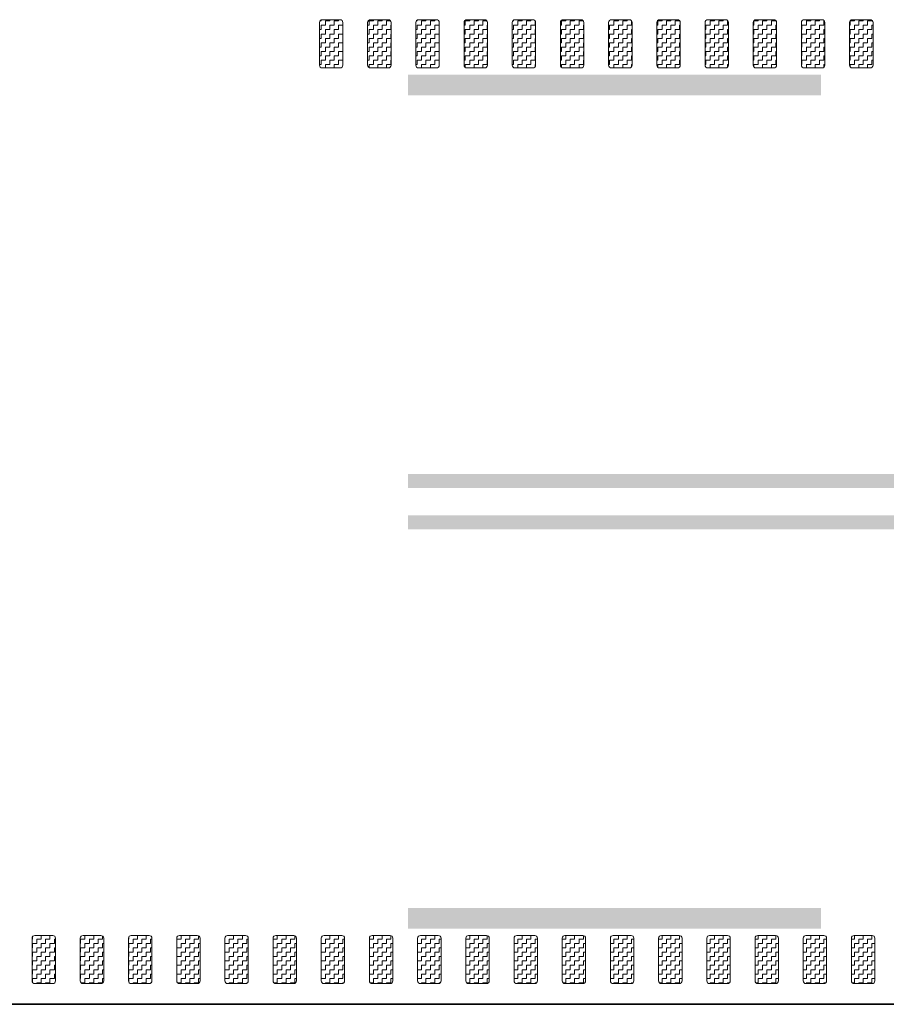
# Model space of a CAD drawing. Header units: metres. Extents: x -699 to 2316, y -1199 to 781.
# Tile 453 of 593: x 966.15 to 972.45, y -289.81 to -282.66. Entities that reach past the tile are written whole.
import ezdxf

# ---------------------------------------------------------------- set-up
doc = ezdxf.new("R2010")
doc.units = ezdxf.units.M
doc.linetypes.add('VW-3-3_STREEP', pattern=[6, 3, -3])
doc.linetypes.add('VW-9-3_STREEP', pattern=[12, 9, -3])
for name, color, linetype, lineweight in [('N-WA-VW-MARKERING_DYNAMISCH-G', 7, 'Continuous', 35), ('N-WE-VH-KANTVERHARDING-G', 210, 'Continuous', 35), ('N-WE-VW-MARKERING_LANGS_STREEP_33-G', 7, 'VW-3-3_STREEP', 13), ('N-WE-VW-MARKERING_LANGS_STREEP_93-G', 7, 'VW-9-3_STREEP', 13)]:
    doc.layers.add(name, color=color, linetype=linetype, lineweight=lineweight)
pattern_1 = [(180, (0, 0), (-0.03175, -0.03175), [0.03175, -0.03175]), (270, (-0.03175, 0), (0.03175, -0.03175), [0.03175, -0.03175])]

msp = doc.modelspace()

# ---------------------------------------------------------------- hatches: boundary and pattern name
at = {"layer": 'N-WA-VW-MARKERING_DYNAMISCH-G', "lineweight": 9}
h = msp.add_hatch(dxfattribs=at)
h.set_pattern_fill('ZIGZAG', color=8, scale=0.01, angle=180, style=0)
h.set_pattern_definition(pattern_1)
edge = h.paths.add_edge_path()
edge.add_line((968.3518, -282.6615), (968.4818, -282.6615))
edge.add_arc((968.4818, -282.6815), 0.02, 0, 90, ccw=False)
edge.add_line((968.5018, -282.6815), (968.5018, -282.9915))
edge.add_arc((968.4818, -282.9915), 0.02, 270, 360, ccw=False)
edge.add_line((968.4818, -283.0115), (968.3518, -283.0115))
edge.add_arc((968.3518, -282.9915), 0.02, 180, 270, ccw=False)
edge.add_line((968.3318, -282.9915), (968.3318, -282.6815))
edge.add_arc((968.3518, -282.6815), 0.02, 90, 180, ccw=False)
h = msp.add_hatch(dxfattribs=at)
h.set_pattern_fill('ZIGZAG', color=8, scale=0.01, angle=180, style=0)
h.set_pattern_definition(pattern_1)
edge = h.paths.add_edge_path()
edge.add_line((968.7018, -282.6615), (968.8318, -282.6615))
edge.add_arc((968.8318, -282.6815), 0.02, 0, 90, ccw=False)
edge.add_line((968.8518, -282.6815), (968.8518, -282.9915))
edge.add_arc((968.8318, -282.9915), 0.02, 270, 360, ccw=False)
edge.add_line((968.8318, -283.0115), (968.7018, -283.0115))
edge.add_arc((968.7018, -282.9915), 0.02, 180, 270, ccw=False)
edge.add_line((968.6818, -282.9915), (968.6818, -282.6815))
edge.add_arc((968.7018, -282.6815), 0.02, 90, 180, ccw=False)
h = msp.add_hatch(dxfattribs=at)
h.set_pattern_fill('ZIGZAG', color=8, scale=0.01, angle=180, style=0)
h.set_pattern_definition(pattern_1)
edge = h.paths.add_edge_path()
edge.add_line((969.0518, -282.6615), (969.1818, -282.6615))
edge.add_arc((969.1818, -282.6815), 0.02, 0, 90, ccw=False)
edge.add_line((969.2018, -282.6815), (969.2018, -282.9915))
edge.add_arc((969.1818, -282.9915), 0.02, 270, 360, ccw=False)
edge.add_line((969.1818, -283.0115), (969.0518, -283.0115))
edge.add_arc((969.0518, -282.9915), 0.02, 180, 270, ccw=False)
edge.add_line((969.0318, -282.9915), (969.0318, -282.6815))
edge.add_arc((969.0518, -282.6815), 0.02, 90, 180, ccw=False)
h = msp.add_hatch(dxfattribs=at)
h.set_pattern_fill('ZIGZAG', color=8, scale=0.01, angle=180, style=0)
h.set_pattern_definition(pattern_1)
edge = h.paths.add_edge_path()
edge.add_line((969.4018, -282.6615), (969.5318, -282.6615))
edge.add_arc((969.5318, -282.6815), 0.02, 0, 90, ccw=False)
edge.add_line((969.5518, -282.6815), (969.5518, -282.9915))
edge.add_arc((969.5318, -282.9915), 0.02, 270, 360, ccw=False)
edge.add_line((969.5318, -283.0115), (969.4018, -283.0115))
edge.add_arc((969.4018, -282.9915), 0.02, 180, 270, ccw=False)
edge.add_line((969.3818, -282.9915), (969.3818, -282.6815))
edge.add_arc((969.4018, -282.6815), 0.02, 90, 180, ccw=False)
h = msp.add_hatch(dxfattribs=at)
h.set_pattern_fill('ZIGZAG', color=8, scale=0.01, angle=180, style=0)
h.set_pattern_definition(pattern_1)
edge = h.paths.add_edge_path()
edge.add_line((969.7518, -282.6615), (969.8818, -282.6615))
edge.add_arc((969.8818, -282.6815), 0.02, 0, 90, ccw=False)
edge.add_line((969.9018, -282.6815), (969.9018, -282.9915))
edge.add_arc((969.8818, -282.9915), 0.02, 270, 360, ccw=False)
edge.add_line((969.8818, -283.0115), (969.7518, -283.0115))
edge.add_arc((969.7518, -282.9915), 0.02, 180, 270, ccw=False)
edge.add_line((969.7318, -282.9915), (969.7318, -282.6815))
edge.add_arc((969.7518, -282.6815), 0.02, 90, 180, ccw=False)
h = msp.add_hatch(dxfattribs=at)
h.set_pattern_fill('ZIGZAG', color=8, scale=0.01, angle=180, style=0)
h.set_pattern_definition(pattern_1)
edge = h.paths.add_edge_path()
edge.add_line((970.1018, -282.6615), (970.2318, -282.6615))
edge.add_arc((970.2318, -282.6815), 0.02, 0, 90, ccw=False)
edge.add_line((970.2518, -282.6815), (970.2518, -282.9915))
edge.add_arc((970.2318, -282.9915), 0.02, 270, 360, ccw=False)
edge.add_line((970.2318, -283.0115), (970.1018, -283.0115))
edge.add_arc((970.1018, -282.9915), 0.02, 180, 270, ccw=False)
edge.add_line((970.0818, -282.9915), (970.0818, -282.6815))
edge.add_arc((970.1018, -282.6815), 0.02, 90, 180, ccw=False)
h = msp.add_hatch(dxfattribs=at)
h.set_pattern_fill('ZIGZAG', color=8, scale=0.01, angle=180, style=0)
h.set_pattern_definition(pattern_1)
edge = h.paths.add_edge_path()
edge.add_line((970.4518, -282.6615), (970.5818, -282.6615))
edge.add_arc((970.5818, -282.6815), 0.02, 0, 90, ccw=False)
edge.add_line((970.6018, -282.6815), (970.6018, -282.9915))
edge.add_arc((970.5818, -282.9915), 0.02, 270, 360, ccw=False)
edge.add_line((970.5818, -283.0115), (970.4518, -283.0115))
edge.add_arc((970.4518, -282.9915), 0.02, 180, 270, ccw=False)
edge.add_line((970.4318, -282.9915), (970.4318, -282.6815))
edge.add_arc((970.4518, -282.6815), 0.02, 90, 180, ccw=False)
h = msp.add_hatch(dxfattribs=at)
h.set_pattern_fill('ZIGZAG', color=8, scale=0.01, angle=180, style=0)
h.set_pattern_definition(pattern_1)
edge = h.paths.add_edge_path()
edge.add_line((970.8018, -282.6615), (970.9318, -282.6615))
edge.add_arc((970.9318, -282.6815), 0.02, 0, 90, ccw=False)
edge.add_line((970.9518, -282.6815), (970.9518, -282.9915))
edge.add_arc((970.9318, -282.9915), 0.02, 270, 360, ccw=False)
edge.add_line((970.9318, -283.0115), (970.8018, -283.0115))
edge.add_arc((970.8018, -282.9915), 0.02, 180, 270, ccw=False)
edge.add_line((970.7818, -282.9915), (970.7818, -282.6815))
edge.add_arc((970.8018, -282.6815), 0.02, 90, 180, ccw=False)
h = msp.add_hatch(dxfattribs=at)
h.set_pattern_fill('ZIGZAG', color=8, scale=0.01, angle=180, style=0)
h.set_pattern_definition(pattern_1)
edge = h.paths.add_edge_path()
edge.add_line((971.1518, -282.6615), (971.2818, -282.6615))
edge.add_arc((971.2818, -282.6815), 0.02, 0, 90, ccw=False)
edge.add_line((971.3018, -282.6815), (971.3018, -282.9915))
edge.add_arc((971.2818, -282.9915), 0.02, 270, 360, ccw=False)
edge.add_line((971.2818, -283.0115), (971.1518, -283.0115))
edge.add_arc((971.1518, -282.9915), 0.02, 180, 270, ccw=False)
edge.add_line((971.1318, -282.9915), (971.1318, -282.6815))
edge.add_arc((971.1518, -282.6815), 0.02, 90, 180, ccw=False)
h = msp.add_hatch(dxfattribs=at)
h.set_pattern_fill('ZIGZAG', color=8, scale=0.01, angle=180, style=0)
h.set_pattern_definition(pattern_1)
edge = h.paths.add_edge_path()
edge.add_line((971.5018, -282.6615), (971.6318, -282.6615))
edge.add_arc((971.6318, -282.6815), 0.02, 0, 90, ccw=False)
edge.add_line((971.6518, -282.6815), (971.6518, -282.9915))
edge.add_arc((971.6318, -282.9915), 0.02, 270, 360, ccw=False)
edge.add_line((971.6318, -283.0115), (971.5018, -283.0115))
edge.add_arc((971.5018, -282.9915), 0.02, 180, 270, ccw=False)
edge.add_line((971.4818, -282.9915), (971.4818, -282.6815))
edge.add_arc((971.5018, -282.6815), 0.02, 90, 180, ccw=False)
h = msp.add_hatch(dxfattribs=at)
h.set_pattern_fill('ZIGZAG', color=8, scale=0.01, angle=180, style=0)
h.set_pattern_definition(pattern_1)
edge = h.paths.add_edge_path()
edge.add_line((971.8518, -282.6615), (971.9818, -282.6615))
edge.add_arc((971.9818, -282.6815), 0.02, 0, 90, ccw=False)
edge.add_line((972.0018, -282.6815), (972.0018, -282.9915))
edge.add_arc((971.9818, -282.9915), 0.02, 270, 360, ccw=False)
edge.add_line((971.9818, -283.0115), (971.8518, -283.0115))
edge.add_arc((971.8518, -282.9915), 0.02, 180, 270, ccw=False)
edge.add_line((971.8318, -282.9915), (971.8318, -282.6815))
edge.add_arc((971.8518, -282.6815), 0.02, 90, 180, ccw=False)
h = msp.add_hatch(dxfattribs=at)
h.set_pattern_fill('ZIGZAG', color=8, scale=0.01, angle=180, style=0)
h.set_pattern_definition(pattern_1)
edge = h.paths.add_edge_path()
edge.add_line((972.2018, -282.6615), (972.3318, -282.6615))
edge.add_arc((972.3318, -282.6815), 0.02, 0, 90, ccw=False)
edge.add_line((972.3518, -282.6815), (972.3518, -282.9915))
edge.add_arc((972.3318, -282.9915), 0.02, 270, 360, ccw=False)
edge.add_line((972.3318, -283.0115), (972.2018, -283.0115))
edge.add_arc((972.2018, -282.9915), 0.02, 180, 270, ccw=False)
edge.add_line((972.1818, -282.9915), (972.1818, -282.6815))
edge.add_arc((972.2018, -282.6815), 0.02, 90, 180, ccw=False)
h = msp.add_hatch(dxfattribs=at)
h.set_pattern_fill('ZIGZAG', color=8, scale=0.01, angle=180, style=0)
h.set_pattern_definition(pattern_1)
edge = h.paths.add_edge_path()
edge.add_line((966.2648, -289.3115), (966.3948, -289.3115))
edge.add_arc((966.3948, -289.3315), 0.02, 0, 90, ccw=False)
edge.add_line((966.4148, -289.3315), (966.4148, -289.6415))
edge.add_arc((966.3948, -289.6415), 0.02, 270, 360, ccw=False)
edge.add_line((966.3948, -289.6615), (966.2648, -289.6615))
edge.add_arc((966.2648, -289.6415), 0.02, 180, 270, ccw=False)
edge.add_line((966.2448, -289.6415), (966.2448, -289.3315))
edge.add_arc((966.2648, -289.3315), 0.02, 90, 180, ccw=False)
h = msp.add_hatch(dxfattribs=at)
h.set_pattern_fill('ZIGZAG', color=8, scale=0.01, angle=180, style=0)
h.set_pattern_definition(pattern_1)
edge = h.paths.add_edge_path()
edge.add_line((966.6148, -289.3115), (966.7448, -289.3115))
edge.add_arc((966.7448, -289.3315), 0.02, 0, 90, ccw=False)
edge.add_line((966.7648, -289.3315), (966.7648, -289.6415))
edge.add_arc((966.7448, -289.6415), 0.02, 270, 360, ccw=False)
edge.add_line((966.7448, -289.6615), (966.6148, -289.6615))
edge.add_arc((966.6148, -289.6415), 0.02, 180, 270, ccw=False)
edge.add_line((966.5948, -289.6415), (966.5948, -289.3315))
edge.add_arc((966.6148, -289.3315), 0.02, 90, 180, ccw=False)
h = msp.add_hatch(dxfattribs=at)
h.set_pattern_fill('ZIGZAG', color=8, scale=0.01, angle=180, style=0)
h.set_pattern_definition(pattern_1)
edge = h.paths.add_edge_path()
edge.add_line((966.9648, -289.3115), (967.0948, -289.3115))
edge.add_arc((967.0948, -289.3315), 0.02, 0, 90, ccw=False)
edge.add_line((967.1148, -289.3315), (967.1148, -289.6415))
edge.add_arc((967.0948, -289.6415), 0.02, 270, 360, ccw=False)
edge.add_line((967.0948, -289.6615), (966.9648, -289.6615))
edge.add_arc((966.9648, -289.6415), 0.02, 180, 270, ccw=False)
edge.add_line((966.9448, -289.6415), (966.9448, -289.3315))
edge.add_arc((966.9648, -289.3315), 0.02, 90, 180, ccw=False)
h = msp.add_hatch(dxfattribs=at)
h.set_pattern_fill('ZIGZAG', color=8, scale=0.01, angle=180, style=0)
h.set_pattern_definition(pattern_1)
edge = h.paths.add_edge_path()
edge.add_line((967.3148, -289.3115), (967.4448, -289.3115))
edge.add_arc((967.4448, -289.3315), 0.02, 0, 90, ccw=False)
edge.add_line((967.4648, -289.3315), (967.4648, -289.6415))
edge.add_arc((967.4448, -289.6415), 0.02, 270, 360, ccw=False)
edge.add_line((967.4448, -289.6615), (967.3148, -289.6615))
edge.add_arc((967.3148, -289.6415), 0.02, 180, 270, ccw=False)
edge.add_line((967.2948, -289.6415), (967.2948, -289.3315))
edge.add_arc((967.3148, -289.3315), 0.02, 90, 180, ccw=False)
h = msp.add_hatch(dxfattribs=at)
h.set_pattern_fill('ZIGZAG', color=8, scale=0.01, angle=180, style=0)
h.set_pattern_definition(pattern_1)
edge = h.paths.add_edge_path()
edge.add_line((967.6648, -289.3115), (967.7948, -289.3115))
edge.add_arc((967.7948, -289.3315), 0.02, 0, 90, ccw=False)
edge.add_line((967.8148, -289.3315), (967.8148, -289.6415))
edge.add_arc((967.7948, -289.6415), 0.02, 270, 360, ccw=False)
edge.add_line((967.7948, -289.6615), (967.6648, -289.6615))
edge.add_arc((967.6648, -289.6415), 0.02, 180, 270, ccw=False)
edge.add_line((967.6448, -289.6415), (967.6448, -289.3315))
edge.add_arc((967.6648, -289.3315), 0.02, 90, 180, ccw=False)
h = msp.add_hatch(dxfattribs=at)
h.set_pattern_fill('ZIGZAG', color=8, scale=0.01, angle=180, style=0)
h.set_pattern_definition(pattern_1)
edge = h.paths.add_edge_path()
edge.add_line((968.0148, -289.3115), (968.1448, -289.3115))
edge.add_arc((968.1448, -289.3315), 0.02, 0, 90, ccw=False)
edge.add_line((968.1648, -289.3315), (968.1648, -289.6415))
edge.add_arc((968.1448, -289.6415), 0.02, 270, 360, ccw=False)
edge.add_line((968.1448, -289.6615), (968.0148, -289.6615))
edge.add_arc((968.0148, -289.6415), 0.02, 180, 270, ccw=False)
edge.add_line((967.9948, -289.6415), (967.9948, -289.3315))
edge.add_arc((968.0148, -289.3315), 0.02, 90, 180, ccw=False)
h = msp.add_hatch(dxfattribs=at)
h.set_pattern_fill('ZIGZAG', color=8, scale=0.01, angle=180, style=0)
h.set_pattern_definition(pattern_1)
edge = h.paths.add_edge_path()
edge.add_line((968.3648, -289.3115), (968.4948, -289.3115))
edge.add_arc((968.4948, -289.3315), 0.02, 0, 90, ccw=False)
edge.add_line((968.5148, -289.3315), (968.5148, -289.6415))
edge.add_arc((968.4948, -289.6415), 0.02, 270, 360, ccw=False)
edge.add_line((968.4948, -289.6615), (968.3648, -289.6615))
edge.add_arc((968.3648, -289.6415), 0.02, 180, 270, ccw=False)
edge.add_line((968.3448, -289.6415), (968.3448, -289.3315))
edge.add_arc((968.3648, -289.3315), 0.02, 90, 180, ccw=False)
h = msp.add_hatch(dxfattribs=at)
h.set_pattern_fill('ZIGZAG', color=8, scale=0.01, angle=180, style=0)
h.set_pattern_definition(pattern_1)
edge = h.paths.add_edge_path()
edge.add_line((968.7148, -289.3115), (968.8448, -289.3115))
edge.add_arc((968.8448, -289.3315), 0.02, 0, 90, ccw=False)
edge.add_line((968.8648, -289.3315), (968.8648, -289.6415))
edge.add_arc((968.8448, -289.6415), 0.02, 270, 360, ccw=False)
edge.add_line((968.8448, -289.6615), (968.7148, -289.6615))
edge.add_arc((968.7148, -289.6415), 0.02, 180, 270, ccw=False)
edge.add_line((968.6948, -289.6415), (968.6948, -289.3315))
edge.add_arc((968.7148, -289.3315), 0.02, 90, 180, ccw=False)
h = msp.add_hatch(dxfattribs=at)
h.set_pattern_fill('ZIGZAG', color=8, scale=0.01, angle=180, style=0)
h.set_pattern_definition(pattern_1)
edge = h.paths.add_edge_path()
edge.add_line((969.0648, -289.3115), (969.1948, -289.3115))
edge.add_arc((969.1948, -289.3315), 0.02, 0, 90, ccw=False)
edge.add_line((969.2148, -289.3315), (969.2148, -289.6415))
edge.add_arc((969.1948, -289.6415), 0.02, 270, 360, ccw=False)
edge.add_line((969.1948, -289.6615), (969.0648, -289.6615))
edge.add_arc((969.0648, -289.6415), 0.02, 180, 270, ccw=False)
edge.add_line((969.0448, -289.6415), (969.0448, -289.3315))
edge.add_arc((969.0648, -289.3315), 0.02, 90, 180, ccw=False)
h = msp.add_hatch(dxfattribs=at)
h.set_pattern_fill('ZIGZAG', color=8, scale=0.01, angle=180, style=0)
h.set_pattern_definition(pattern_1)
edge = h.paths.add_edge_path()
edge.add_line((969.4148, -289.3115), (969.5448, -289.3115))
edge.add_arc((969.5448, -289.3315), 0.02, 0, 90, ccw=False)
edge.add_line((969.5648, -289.3315), (969.5648, -289.6415))
edge.add_arc((969.5448, -289.6415), 0.02, 270, 360, ccw=False)
edge.add_line((969.5448, -289.6615), (969.4148, -289.6615))
edge.add_arc((969.4148, -289.6415), 0.02, 180, 270, ccw=False)
edge.add_line((969.3948, -289.6415), (969.3948, -289.3315))
edge.add_arc((969.4148, -289.3315), 0.02, 90, 180, ccw=False)
h = msp.add_hatch(dxfattribs=at)
h.set_pattern_fill('ZIGZAG', color=8, scale=0.01, angle=180, style=0)
h.set_pattern_definition(pattern_1)
edge = h.paths.add_edge_path()
edge.add_line((969.7648, -289.3115), (969.8948, -289.3115))
edge.add_arc((969.8948, -289.3315), 0.02, 0, 90, ccw=False)
edge.add_line((969.9148, -289.3315), (969.9148, -289.6415))
edge.add_arc((969.8948, -289.6415), 0.02, 270, 360, ccw=False)
edge.add_line((969.8948, -289.6615), (969.7648, -289.6615))
edge.add_arc((969.7648, -289.6415), 0.02, 180, 270, ccw=False)
edge.add_line((969.7448, -289.6415), (969.7448, -289.3315))
edge.add_arc((969.7648, -289.3315), 0.02, 90, 180, ccw=False)
h = msp.add_hatch(dxfattribs=at)
h.set_pattern_fill('ZIGZAG', color=8, scale=0.01, angle=180, style=0)
h.set_pattern_definition(pattern_1)
edge = h.paths.add_edge_path()
edge.add_line((970.1148, -289.3115), (970.2448, -289.3115))
edge.add_arc((970.2448, -289.3315), 0.02, 0, 90, ccw=False)
edge.add_line((970.2648, -289.3315), (970.2648, -289.6415))
edge.add_arc((970.2448, -289.6415), 0.02, 270, 360, ccw=False)
edge.add_line((970.2448, -289.6615), (970.1148, -289.6615))
edge.add_arc((970.1148, -289.6415), 0.02, 180, 270, ccw=False)
edge.add_line((970.0948, -289.6415), (970.0948, -289.3315))
edge.add_arc((970.1148, -289.3315), 0.02, 90, 180, ccw=False)
h = msp.add_hatch(dxfattribs=at)
h.set_pattern_fill('ZIGZAG', color=8, scale=0.01, angle=180, style=0)
h.set_pattern_definition(pattern_1)
edge = h.paths.add_edge_path()
edge.add_line((970.4648, -289.3115), (970.5948, -289.3115))
edge.add_arc((970.5948, -289.3315), 0.02, 0, 90, ccw=False)
edge.add_line((970.6148, -289.3315), (970.6148, -289.6415))
edge.add_arc((970.5948, -289.6415), 0.02, 270, 360, ccw=False)
edge.add_line((970.5948, -289.6615), (970.4648, -289.6615))
edge.add_arc((970.4648, -289.6415), 0.02, 180, 270, ccw=False)
edge.add_line((970.4448, -289.6415), (970.4448, -289.3315))
edge.add_arc((970.4648, -289.3315), 0.02, 90, 180, ccw=False)
h = msp.add_hatch(dxfattribs=at)
h.set_pattern_fill('ZIGZAG', color=8, scale=0.01, angle=180, style=0)
h.set_pattern_definition(pattern_1)
edge = h.paths.add_edge_path()
edge.add_line((970.8148, -289.3115), (970.9448, -289.3115))
edge.add_arc((970.9448, -289.3315), 0.02, 0, 90, ccw=False)
edge.add_line((970.9648, -289.3315), (970.9648, -289.6415))
edge.add_arc((970.9448, -289.6415), 0.02, 270, 360, ccw=False)
edge.add_line((970.9448, -289.6615), (970.8148, -289.6615))
edge.add_arc((970.8148, -289.6415), 0.02, 180, 270, ccw=False)
edge.add_line((970.7948, -289.6415), (970.7948, -289.3315))
edge.add_arc((970.8148, -289.3315), 0.02, 90, 180, ccw=False)
h = msp.add_hatch(dxfattribs=at)
h.set_pattern_fill('ZIGZAG', color=8, scale=0.01, angle=180, style=0)
h.set_pattern_definition(pattern_1)
edge = h.paths.add_edge_path()
edge.add_line((971.1648, -289.3115), (971.2948, -289.3115))
edge.add_arc((971.2948, -289.3315), 0.02, 0, 90, ccw=False)
edge.add_line((971.3148, -289.3315), (971.3148, -289.6415))
edge.add_arc((971.2948, -289.6415), 0.02, 270, 360, ccw=False)
edge.add_line((971.2948, -289.6615), (971.1648, -289.6615))
edge.add_arc((971.1648, -289.6415), 0.02, 180, 270, ccw=False)
edge.add_line((971.1448, -289.6415), (971.1448, -289.3315))
edge.add_arc((971.1648, -289.3315), 0.02, 90, 180, ccw=False)
h = msp.add_hatch(dxfattribs=at)
h.set_pattern_fill('ZIGZAG', color=8, scale=0.01, angle=180, style=0)
h.set_pattern_definition(pattern_1)
edge = h.paths.add_edge_path()
edge.add_line((971.5148, -289.3115), (971.6448, -289.3115))
edge.add_arc((971.6448, -289.3315), 0.02, 0, 90, ccw=False)
edge.add_line((971.6648, -289.3315), (971.6648, -289.6415))
edge.add_arc((971.6448, -289.6415), 0.02, 270, 360, ccw=False)
edge.add_line((971.6448, -289.6615), (971.5148, -289.6615))
edge.add_arc((971.5148, -289.6415), 0.02, 180, 270, ccw=False)
edge.add_line((971.4948, -289.6415), (971.4948, -289.3315))
edge.add_arc((971.5148, -289.3315), 0.02, 90, 180, ccw=False)
h = msp.add_hatch(dxfattribs=at)
h.set_pattern_fill('ZIGZAG', color=8, scale=0.01, angle=180, style=0)
h.set_pattern_definition(pattern_1)
edge = h.paths.add_edge_path()
edge.add_line((971.8648, -289.3115), (971.9948, -289.3115))
edge.add_arc((971.9948, -289.3315), 0.02, 0, 90, ccw=False)
edge.add_line((972.0148, -289.3315), (972.0148, -289.6415))
edge.add_arc((971.9948, -289.6415), 0.02, 270, 360, ccw=False)
edge.add_line((971.9948, -289.6615), (971.8648, -289.6615))
edge.add_arc((971.8648, -289.6415), 0.02, 180, 270, ccw=False)
edge.add_line((971.8448, -289.6415), (971.8448, -289.3315))
edge.add_arc((971.8648, -289.3315), 0.02, 90, 180, ccw=False)
h = msp.add_hatch(dxfattribs=at)
h.set_pattern_fill('ZIGZAG', color=8, scale=0.01, angle=180, style=0)
h.set_pattern_definition(pattern_1)
edge = h.paths.add_edge_path()
edge.add_line((972.2148, -289.3115), (972.3448, -289.3115))
edge.add_arc((972.3448, -289.3315), 0.02, 0, 90, ccw=False)
edge.add_line((972.3648, -289.3315), (972.3648, -289.6415))
edge.add_arc((972.3448, -289.6415), 0.02, 270, 360, ccw=False)
edge.add_line((972.3448, -289.6615), (972.2148, -289.6615))
edge.add_arc((972.2148, -289.6415), 0.02, 180, 270, ccw=False)
edge.add_line((972.1948, -289.6415), (972.1948, -289.3315))
edge.add_arc((972.2148, -289.3315), 0.02, 90, 180, ccw=False)

# ---------------------------------------------------------------- linework, layer by layer
at = {"layer": 'N-WA-VW-MARKERING_DYNAMISCH-G', "color": 8, "lineweight": 9}
for points in [[(968.3518, -282.6615), (968.4818, -282.6615, -0.414214), (968.5018, -282.6815), (968.5018, -282.9915, -0.414214), (968.4818, -283.0115), (968.3518, -283.0115, -0.414214), (968.3318, -282.9915), (968.3318, -282.6815, -0.414214)], [(968.7018, -282.6615), (968.8318, -282.6615, -0.414214), (968.8518, -282.6815), (968.8518, -282.9915, -0.414214), (968.8318, -283.0115), (968.7018, -283.0115, -0.414214), (968.6818, -282.9915), (968.6818, -282.6815, -0.414214)], [(969.0518, -282.6615), (969.1818, -282.6615, -0.414214), (969.2018, -282.6815), (969.2018, -282.9915, -0.414214), (969.1818, -283.0115), (969.0518, -283.0115, -0.414214), (969.0318, -282.9915), (969.0318, -282.6815, -0.414214)], [(969.4018, -282.6615), (969.5318, -282.6615, -0.414214), (969.5518, -282.6815), (969.5518, -282.9915, -0.414214), (969.5318, -283.0115), (969.4018, -283.0115, -0.414214), (969.3818, -282.9915), (969.3818, -282.6815, -0.414214)], [(969.7518, -282.6615), (969.8818, -282.6615, -0.414214), (969.9018, -282.6815), (969.9018, -282.9915, -0.414214), (969.8818, -283.0115), (969.7518, -283.0115, -0.414214), (969.7318, -282.9915), (969.7318, -282.6815, -0.414214)], [(970.1018, -282.6615), (970.2318, -282.6615, -0.414214), (970.2518, -282.6815), (970.2518, -282.9915, -0.414214), (970.2318, -283.0115), (970.1018, -283.0115, -0.414214), (970.0818, -282.9915), (970.0818, -282.6815, -0.414214)], [(970.4518, -282.6615), (970.5818, -282.6615, -0.414214), (970.6018, -282.6815), (970.6018, -282.9915, -0.414214), (970.5818, -283.0115), (970.4518, -283.0115, -0.414214), (970.4318, -282.9915), (970.4318, -282.6815, -0.414214)], [(970.8018, -282.6615), (970.9318, -282.6615, -0.414214), (970.9518, -282.6815), (970.9518, -282.9915, -0.414214), (970.9318, -283.0115), (970.8018, -283.0115, -0.414214), (970.7818, -282.9915), (970.7818, -282.6815, -0.414214)], [(971.1518, -282.6615), (971.2818, -282.6615, -0.414214), (971.3018, -282.6815), (971.3018, -282.9915, -0.414214), (971.2818, -283.0115), (971.1518, -283.0115, -0.414214), (971.1318, -282.9915), (971.1318, -282.6815, -0.414214)], [(971.5018, -282.6615), (971.6318, -282.6615, -0.414214), (971.6518, -282.6815), (971.6518, -282.9915, -0.414214), (971.6318, -283.0115), (971.5018, -283.0115, -0.414214), (971.4818, -282.9915), (971.4818, -282.6815, -0.414214)], [(971.8518, -282.6615), (971.9818, -282.6615, -0.414214), (972.0018, -282.6815), (972.0018, -282.9915, -0.414214), (971.9818, -283.0115), (971.8518, -283.0115, -0.414214), (971.8318, -282.9915), (971.8318, -282.6815, -0.414214)], [(972.2018, -282.6615), (972.3318, -282.6615, -0.414214), (972.3518, -282.6815), (972.3518, -282.9915, -0.414214), (972.3318, -283.0115), (972.2018, -283.0115, -0.414214), (972.1818, -282.9915), (972.1818, -282.6815, -0.414214)], [(966.2648, -289.3115), (966.3948, -289.3115, -0.414214), (966.4148, -289.3315), (966.4148, -289.6415, -0.414214), (966.3948, -289.6615), (966.2648, -289.6615, -0.414214), (966.2448, -289.6415), (966.2448, -289.3315, -0.414214)], [(966.6148, -289.3115), (966.7448, -289.3115, -0.414214), (966.7648, -289.3315), (966.7648, -289.6415, -0.414214), (966.7448, -289.6615), (966.6148, -289.6615, -0.414214), (966.5948, -289.6415), (966.5948, -289.3315, -0.414214)], [(966.9648, -289.3115), (967.0948, -289.3115, -0.414214), (967.1148, -289.3315), (967.1148, -289.6415, -0.414214), (967.0948, -289.6615), (966.9648, -289.6615, -0.414214), (966.9448, -289.6415), (966.9448, -289.3315, -0.414214)], [(967.3148, -289.3115), (967.4448, -289.3115, -0.414214), (967.4648, -289.3315), (967.4648, -289.6415, -0.414214), (967.4448, -289.6615), (967.3148, -289.6615, -0.414214), (967.2948, -289.6415), (967.2948, -289.3315, -0.414214)], [(967.6648, -289.3115), (967.7948, -289.3115, -0.414214), (967.8148, -289.3315), (967.8148, -289.6415, -0.414214), (967.7948, -289.6615), (967.6648, -289.6615, -0.414214), (967.6448, -289.6415), (967.6448, -289.3315, -0.414214)], [(968.0148, -289.3115), (968.1448, -289.3115, -0.414214), (968.1648, -289.3315), (968.1648, -289.6415, -0.414214), (968.1448, -289.6615), (968.0148, -289.6615, -0.414214), (967.9948, -289.6415), (967.9948, -289.3315, -0.414214)], [(968.3648, -289.3115), (968.4948, -289.3115, -0.414214), (968.5148, -289.3315), (968.5148, -289.6415, -0.414214), (968.4948, -289.6615), (968.3648, -289.6615, -0.414214), (968.3448, -289.6415), (968.3448, -289.3315, -0.414214)], [(968.7148, -289.3115), (968.8448, -289.3115, -0.414214), (968.8648, -289.3315), (968.8648, -289.6415, -0.414214), (968.8448, -289.6615), (968.7148, -289.6615, -0.414214), (968.6948, -289.6415), (968.6948, -289.3315, -0.414214)], [(969.0648, -289.3115), (969.1948, -289.3115, -0.414214), (969.2148, -289.3315), (969.2148, -289.6415, -0.414214), (969.1948, -289.6615), (969.0648, -289.6615, -0.414214), (969.0448, -289.6415), (969.0448, -289.3315, -0.414214)], [(969.4148, -289.3115), (969.5448, -289.3115, -0.414214), (969.5648, -289.3315), (969.5648, -289.6415, -0.414214), (969.5448, -289.6615), (969.4148, -289.6615, -0.414214), (969.3948, -289.6415), (969.3948, -289.3315, -0.414214)], [(969.7648, -289.3115), (969.8948, -289.3115, -0.414214), (969.9148, -289.3315), (969.9148, -289.6415, -0.414214), (969.8948, -289.6615), (969.7648, -289.6615, -0.414214), (969.7448, -289.6415), (969.7448, -289.3315, -0.414214)], [(970.1148, -289.3115), (970.2448, -289.3115, -0.414214), (970.2648, -289.3315), (970.2648, -289.6415, -0.414214), (970.2448, -289.6615), (970.1148, -289.6615, -0.414214), (970.0948, -289.6415), (970.0948, -289.3315, -0.414214)], [(970.4648, -289.3115), (970.5948, -289.3115, -0.414214), (970.6148, -289.3315), (970.6148, -289.6415, -0.414214), (970.5948, -289.6615), (970.4648, -289.6615, -0.414214), (970.4448, -289.6415), (970.4448, -289.3315, -0.414214)], [(970.8148, -289.3115), (970.9448, -289.3115, -0.414214), (970.9648, -289.3315), (970.9648, -289.6415, -0.414214), (970.9448, -289.6615), (970.8148, -289.6615, -0.414214), (970.7948, -289.6415), (970.7948, -289.3315, -0.414214)], [(971.1648, -289.3115), (971.2948, -289.3115, -0.414214), (971.3148, -289.3315), (971.3148, -289.6415, -0.414214), (971.2948, -289.6615), (971.1648, -289.6615, -0.414214), (971.1448, -289.6415), (971.1448, -289.3315, -0.414214)], [(971.5148, -289.3115), (971.6448, -289.3115, -0.414214), (971.6648, -289.3315), (971.6648, -289.6415, -0.414214), (971.6448, -289.6615), (971.5148, -289.6615, -0.414214), (971.4948, -289.6415), (971.4948, -289.3315, -0.414214)], [(971.8648, -289.3115), (971.9948, -289.3115, -0.414214), (972.0148, -289.3315), (972.0148, -289.6415, -0.414214), (971.9948, -289.6615), (971.8648, -289.6615, -0.414214), (971.8448, -289.6415), (971.8448, -289.3315, -0.414214)], [(972.2148, -289.3115), (972.3448, -289.3115, -0.414214), (972.3648, -289.3315), (972.3648, -289.6415, -0.414214), (972.3448, -289.6615), (972.2148, -289.6615, -0.414214), (972.1948, -289.6415), (972.1948, -289.3315, -0.414214)]]:
    msp.add_lwpolyline(points, format="xyb", close=True, dxfattribs=at)
at = {"layer": 'N-WE-VH-KANTVERHARDING-G'}
msp.add_line((883.2321, -289.8115), (978.3951, -289.8115), dxfattribs=at)
at = {"layer": 'N-WE-VW-MARKERING_LANGS_STREEP_33-G', "color": 253, "linetype": 'Continuous'}
for points in [[(968.9747, -283.0615), (971.9747, -283.0615), (968.9747, -283.2115), (971.9747, -283.2115)], [(968.9747, -289.2615), (971.9747, -289.2615), (968.9747, -289.1115), (971.9747, -289.1115)]]:
    msp.add_solid(points, dxfattribs=at)
at = {"layer": 'N-WE-VW-MARKERING_LANGS_STREEP_93-G', "color": 253, "linetype": 'Continuous'}
for points in [[(968.9747, -285.9615), (977.9747, -285.9615), (968.9747, -286.0615), (977.9747, -286.0615)], [(968.9747, -286.3615), (977.9747, -286.3615), (968.9747, -286.2615), (977.9747, -286.2615)]]:
    msp.add_solid(points, dxfattribs=at)

doc.saveas('drawing.dxf')
